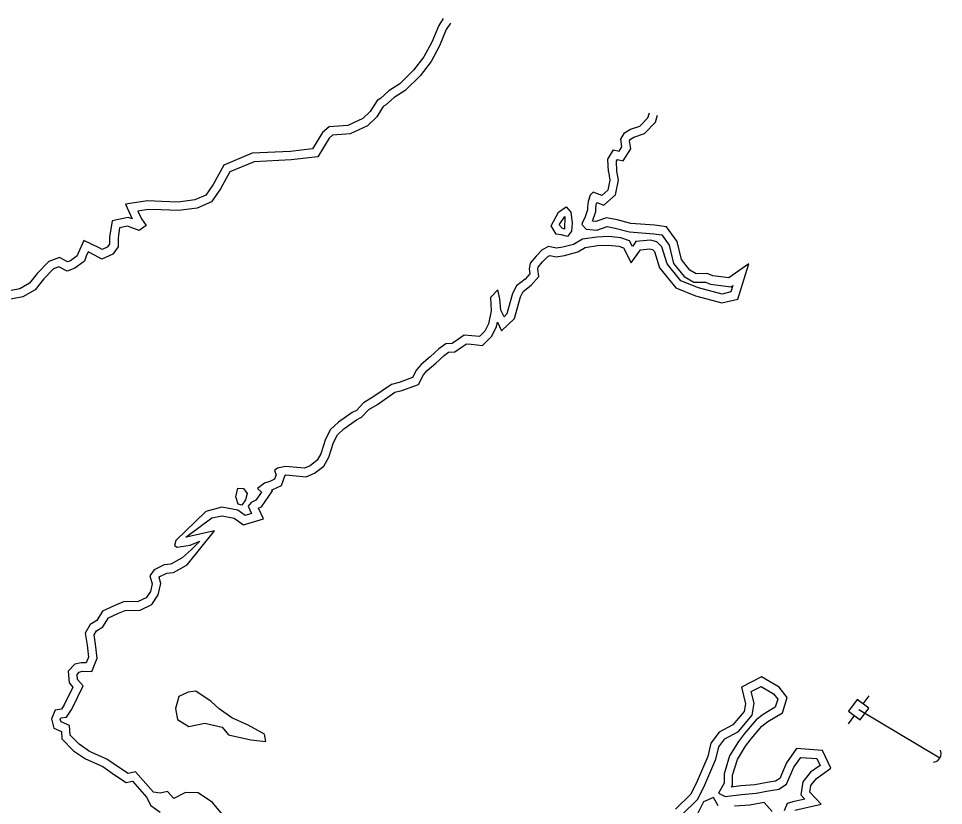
# Model space of a CAD drawing. Extents: x 2160437 to 2172832, y 205694 to 212444.
# Drawn here: x 2163106.9 to 2163433.3, y 211333.6 to 211611.3 of the extents above; entities that cross this region are included whole.
import ezdxf

# ---------------------------------------------------------------- set-up
doc = ezdxf.new("R2010")
doc.units = 0
for name, color, linetype in [('Default', 7, 'Continuous'), ('RD_EX_H2O', 7, 'Continuous'), ('RD_EX_UT', 7, 'Continuous'), ('RD_EX_UT_Guy', 7, 'Continuous'), ('RD_EX_UT_GuyWire', 7, 'Continuous'), ('RD_EX_VEG_ShrubLine', 7, 'Continuous')]:
    doc.layers.add(name, color=color, linetype=linetype)

# ---------------------------------------------------------------- blocks, each defined once
blk = doc.blocks.new('GW')
at = {"layer": 'Default'}
for points in [[(0.0202, 0.0405), (0.0091, 0.0303)], [(0.008, -0.0285), (0.0202, -0.0407)]]:
    blk.add_lwpolyline(points, dxfattribs=at)
blk.add_arc((0.0545, 0), 0.0546, 146.3131, 211.4651, dxfattribs=at)
blk = doc.blocks.new('PP')
at = {"layer": 'RD_EX_UT'}
for p, q in [((2.49, 2.51), (-2.51, 2.51)), ((-2.51, 2.51), (-2.51, -2.49)), ((2.49, -2.49), (2.49, 2.51)), ((-5.94, -0.05), (-2.47, -0.05)), ((-2.51, -2.49), (2.49, -2.49)), ((2.42, -0.05), (6.06, -0.05))]:
    blk.add_line(p, q, dxfattribs=at)

msp = doc.modelspace()

# ---------------------------------------------------------------- linework, layer by layer
at = {"layer": 'RD_EX_H2O'}
for points in [[(2163259.32, 211609.62), (2163257.85, 211607.4), (2163255.47, 211601.62), (2163252.46, 211596.06), (2163248.58, 211591.07), (2163243.38, 211585.83), (2163239.42, 211583.39), (2163236.4, 211580.65), (2163235.59, 211580.17), (2163233.35, 211576.61), (2163230.09, 211573.44), (2163223.9, 211570.55), (2163217.73, 211570.17), (2163216.48, 211569.11), (2163212.5, 211562.42), (2163203.06, 211561.4), (2163190.02, 211560.76), (2163181.48, 211557.18), (2163178.15, 211551.17), (2163174.98, 211546.58), (2163169.98, 211544.36), (2163163.3, 211543.49), (2163157.25, 211543.77), (2163152.59, 211543.92), (2163148.98, 211543.36), (2163150.26, 211540.58), (2163151.94, 211538.27), (2163149.47, 211536.49), (2163145.4, 211538), (2163142.56, 211537.4), (2163142.04, 211533.92), (2163142.04, 211530.68), (2163140.15, 211528.16), (2163136.3, 211526.39), (2163133.94, 211527.68), (2163131.43, 211528.91), (2163130.76, 211527.41), (2163130.16, 211525.64), (2163127.54, 211523.8), (2163126.79, 211523.18), (2163123.99, 211522.14), (2163121.08, 211523.67), (2163119.22, 211523), (2163115.76, 211519.38), (2163112.79, 211515.54), (2163108.4, 211513.05), (2163104.14, 211512.24)], [(2163315.06, 211557.34), (2163314.89, 211561.68), (2163316.82, 211564.96), (2163318.88, 211564.46), (2163319.86, 211566), (2163319.44, 211568.71), (2163320.71, 211570.9), (2163322.84, 211572.18), (2163326.14, 211573.29), (2163329.02, 211576.26), (2163329.56, 211578.01)], [(2163315.06, 211557.34), (2163315.6, 211554.23), (2163314.86, 211550.66), (2163312.81, 211548.88), (2163309.71, 211550.01), (2163308.66, 211548.98), (2163307.97, 211546.76), (2163307.7, 211544.79), (2163307.65, 211543.73), (2163306.72, 211540.97), (2163305.98, 211539.44), (2163305.75, 211538.64), (2163307.18, 211536.99), (2163311, 211536.55), (2163314.69, 211537.85), (2163317.46, 211537.34), (2163322.5, 211536.01), (2163331.14, 211535.35), (2163333.91, 211534.97), (2163336.55, 211531.34), (2163338.1, 211524.84), (2163341.87, 211520.23), (2163345.18, 211518.22), (2163349.35, 211518.29), (2163351.1, 211517.52), (2163358.43, 211516.61), (2163359.04, 211517.05), (2163358.34, 211514.79), (2163355.19, 211514.03), (2163346.82, 211516.24), (2163340.69, 211518.78), (2163335.85, 211524.76), (2163333.96, 211530.75), (2163332.18, 211532.44), (2163329.92, 211533.02), (2163324.7, 211532.58), (2163323.52, 211530.88), (2163322.53, 211532.82), (2163319.43, 211533.95), (2163315.17, 211534.34), (2163310.96, 211534.17), (2163305.9, 211533.42), (2163302.72, 211531.53)], [(2163302.72, 211531.53), (2163298.99, 211530.55), (2163296.75, 211530.23), (2163293.88, 211530.78), (2163291.75, 211529.63), (2163289.57, 211527.42), (2163287.5, 211524.92), (2163287.05, 211522.96), (2163287.33, 211521.16), (2163285.75, 211519.34), (2163282.65, 211516.94), (2163281.21, 211514.23), (2163279.28, 211507.05), (2163278.25, 211506.07), (2163277.11, 211508.37), (2163276.73, 211512.38), (2163276.09, 211515.53), (2163273.45, 211512.81), (2163273.64, 211508.11), (2163272.72, 211503.61), (2163271.44, 211501), (2163269.52, 211499.09), (2163266.88, 211499.36), (2163264.17, 211499.6), (2163261.82, 211497.95), (2163259.9, 211496.58), (2163257.7, 211496.48), (2163255.2, 211494.77), (2163252.19, 211491.91), (2163248.94, 211489.16), (2163247.38, 211487.27), (2163245.91, 211484.63), (2163241.23, 211482.87), (2163238.47, 211482.18), (2163231.91, 211477.65), (2163228.62, 211475.64), (2163226.14, 211473.02), (2163224.66, 211472.24), (2163219.81, 211468.88), (2163216.96, 211466.24), (2163215.28, 211462.85), (2163213.61, 211457.72), (2163212.34, 211455.41), (2163209.76, 211453.5), (2163207.86, 211452.6), (2163201.09, 211453.27), (2163198.27, 211452.6), (2163197.25, 211451.79), (2163197.86, 211450.32), (2163197.27, 211448.72), (2163195.52, 211447.88), (2163193.71, 211447.31), (2163191.22, 211445.48), (2163192.58, 211444.21), (2163190.65, 211441.35), (2163189.04, 211440.57), (2163187.93, 211439.26), (2163189.15, 211436.62), (2163186.86, 211435.9), (2163184.27, 211437.77), (2163178.6, 211438.91), (2163172.98, 211437.32)], [(2163172.98, 211437.32), (2163162.42, 211427.14), (2163161.88, 211425.4), (2163162.82, 211424.81), (2163167.5, 211425.49), (2163170.82, 211426.89), (2163167.82, 211423.79), (2163164.61, 211421.01), (2163160.69, 211418.8), (2163158.3, 211418.54), (2163154.75, 211416.75), (2163153.23, 211414.67), (2163154, 211411.81), (2163153.42, 211409.14), (2163151.88, 211406.89), (2163149.07, 211405.55), (2163143.92, 211405.44), (2163140.92, 211404.19), (2163136.55, 211402.18), (2163134.47, 211398.84), (2163132.18, 211397.46), (2163130.41, 211394.41), (2163131.1, 211390.15), (2163131.53, 211386), (2163130.75, 211383.95), (2163128.95, 211383.97), (2163126.8, 211383.43), (2163124.41, 211381.01), (2163124.79, 211376.88), (2163126.09, 211375.35), (2163123.02, 211369.1), (2163122.06, 211367.61), (2163119.77, 211367.31), (2163118.46, 211364.23), (2163119.38, 211360.89), (2163122.01, 211359.78), (2163122.2, 211357.12), (2163126.32, 211352.89), (2163130.53, 211350.07), (2163136.59, 211347.39), (2163140.79, 211344.44), (2163144.92, 211341.71), (2163147.1, 211342.18), (2163152, 211336.6), (2163153.58, 211333.68), (2163156.85, 211331.33)], [(2163340.99, 211330.35), (2163346.62, 211335.89), (2163349.09, 211340.91), (2163353.04, 211349.95), (2163354.06, 211354.29), (2163356.18, 211357.18), (2163360.95, 211359.68), (2163365.85, 211365.48), (2163366.47, 211369.7), (2163365.47, 211373.8), (2163369.01, 211375.58), (2163373.35, 211373.06), (2163374.84, 211371.14), (2163373.94, 211368.3), (2163369.67, 211365.7), (2163367.21, 211363.8), (2163363.13, 211359.07), (2163360.98, 211356.25), (2163357.86, 211351.1), (2163355.9, 211344.78), (2163355.88, 211341.49), (2163353.91, 211337.99), (2163356.27, 211336.83), (2163362.1, 211337.54), (2163367.2, 211337.97), (2163371.63, 211338.77), (2163375.21, 211339.4), (2163377.9, 211341.14), (2163380.56, 211347.15), (2163382.98, 211350.57), (2163388.69, 211350.2), (2163389.83, 211347.78), (2163386.41, 211345.34), (2163383.72, 211341.98), (2163382.95, 211337.4), (2163384.37, 211335.87), (2163380.17, 211334.92), (2163378.19, 211334.36), (2163377.06, 211331.69)], [(2163353.85, 211333.53), (2163352.19, 211336.42), (2163348.66, 211334.93), (2163345.85, 211329.28)], [(2163372.92, 211331.54), (2163370.1, 211334.65), (2163365.04, 211333.78), (2163359.54, 211333.4)]]:
    msp.add_lwpolyline(points, dxfattribs=at)
for points in [[(2163296.62, 211535.2), (2163294.91, 211538.11), (2163297.41, 211542.94), (2163300.17, 211544.83), (2163301.87, 211543), (2163302.3, 211539.09), (2163302.04, 211536.21), (2163300.68, 211534.36), (2163298.42, 211534.94)], [(2163184.39, 211439.93), (2163183.63, 211442.55), (2163184.25, 211445.57), (2163186.31, 211445.49), (2163187.53, 211443.64), (2163186.97, 211441.43), (2163185.73, 211439.58)]]:
    msp.add_lwpolyline(points, close=True, dxfattribs=at)
at = {"layer": 'RD_EX_UT_Guy'}
msp.add_lwpolyline([(2163432.09, 211350.38), (2163403.42, 211367.42)], dxfattribs=at)
at = {"layer": 'RD_EX_VEG_ShrubLine'}
for points in [[(2163256.81, 211611.27), (2163255.19, 211608.81), (2163252.76, 211602.91), (2163249.94, 211597.71), (2163246.32, 211593.06), (2163241.5, 211588.2), (2163237.61, 211585.8), (2163234.61, 211583.08), (2163233.44, 211582.38), (2163231.01, 211578.51), (2163228.37, 211575.95), (2163223.15, 211573.51), (2163216.55, 211573.1), (2163214.16, 211571.07), (2163210.69, 211565.24), (2163202.82, 211564.39), (2163189.34, 211563.74), (2163179.35, 211559.54), (2163175.6, 211552.75), (2163172.99, 211548.98), (2163169.16, 211547.28), (2163163.17, 211546.5), (2163157.37, 211546.77), (2163152.4, 211546.93), (2163144.6, 211545.72), (2163146.94, 211540.63), (2163145.63, 211541.11), (2163139.91, 211539.91), (2163139.04, 211534.14), (2163139.04, 211531.68), (2163138.2, 211530.57), (2163136.42, 211529.75), (2163135.32, 211530.34), (2163129.95, 211532.98), (2163127.97, 211528.5), (2163127.63, 211527.53), (2163125.73, 211526.19), (2163125.27, 211525.81), (2163124.2, 211525.42), (2163121.3, 211526.94), (2163117.54, 211525.58), (2163113.48, 211521.34), (2163110.79, 211517.85), (2163107.35, 211515.91), (2163104.28, 211515.32)], [(2163178.81, 211330.53), (2163175.33, 211334.72), (2163170.29, 211338.09), (2163165.85, 211338.2), (2163161.73, 211336.07), (2163159.45, 211338.52), (2163156.89, 211337.97), (2163154.48, 211338.32), (2163148.2, 211345.49), (2163145.52, 211344.91), (2163142.48, 211346.92), (2163138.07, 211350.01), (2163131.98, 211352.71), (2163128.25, 211355.21), (2163125.12, 211358.43), (2163124.86, 211361.83), (2163121.89, 211363.09), (2163121.63, 211364.02), (2163121.86, 211364.56), (2163123.83, 211364.82), (2163125.64, 211367.62), (2163129.65, 211375.79), (2163127.69, 211378.1), (2163127.52, 211379.9), (2163128.34, 211380.72), (2163129.31, 211380.97), (2163132.8, 211380.94), (2163134.59, 211385.6), (2163134.07, 211390.55), (2163133.54, 211393.83), (2163134.39, 211395.29), (2163136.64, 211396.65), (2163138.62, 211399.83), (2163142.12, 211401.45), (2163144.55, 211402.45), (2163149.78, 211402.57), (2163153.9, 211404.52), (2163156.22, 211407.93), (2163157.09, 211411.89), (2163156.5, 211414.06), (2163156.75, 211414.4), (2163159.17, 211415.61), (2163161.63, 211415.88), (2163166.35, 211418.55), (2163175.99, 211430.53), (2163166.68, 211428.4), (2163165.9, 211428.29), (2163175.06, 211435.16), (2163178.72, 211435.82), (2163183.04, 211434.96), (2163186.32, 211432.59), (2163193.31, 211434.78), (2163191.6, 211438.48), (2163192.69, 211439.01), (2163196.5, 211444.66), (2163196.19, 211444.95), (2163196.63, 211445.09), (2163199.67, 211446.54), (2163201, 211450.16), (2163201.29, 211450.23), (2163208.39, 211449.53), (2163211.3, 211450.91), (2163214.66, 211453.39), (2163216.37, 211456.53), (2163218.07, 211461.71), (2163219.41, 211464.41), (2163221.69, 211466.53), (2163226.22, 211469.67), (2163227.98, 211470.59), (2163230.53, 211473.28), (2163233.55, 211475.14), (2163239.73, 211479.4), (2163242.13, 211480), (2163248, 211482.21), (2163249.87, 211485.57), (2163251.08, 211487.04), (2163254.2, 211489.68), (2163257.1, 211492.43), (2163258.69, 211493.53), (2163260.92, 211493.63), (2163263.56, 211495.5), (2163265, 211496.52), (2163266.6, 211496.38), (2163270.63, 211495.96), (2163273.92, 211499.22), (2163275.58, 211502.63), (2163275.88, 211504.09), (2163277.36, 211501.09), (2163281.96, 211505.46), (2163284.01, 211513.12), (2163285, 211514.97), (2163287.82, 211517.15), (2163290.51, 211520.24), (2163290.11, 211522.85), (2163290.27, 211523.55), (2163291.8, 211525.41), (2163293.57, 211527.2), (2163294.36, 211527.63), (2163296.68, 211527.19), (2163299.59, 211527.61), (2163304.25, 211528.96), (2163306.92, 211530.54), (2163311.24, 211531.18), (2163315.1, 211531.34), (2163318.77, 211531), (2163320.4, 211530.41), (2163323.15, 211525.05), (2163326.36, 211529.71), (2163329.67, 211529.99), (2163330.68, 211529.73), (2163331.33, 211529.11), (2163333.16, 211523.31), (2163338.84, 211516.3), (2163345.86, 211513.39), (2163355.15, 211510.94), (2163360.7, 211512.27), (2163364.58, 211524.76), (2163357.63, 211519.73), (2163351.91, 211520.44), (2163349.96, 211521.31), (2163346, 211521.24), (2163343.87, 211522.53), (2163340.86, 211526.2), (2163339.33, 211532.62), (2163335.58, 211537.76), (2163331.46, 211538.34), (2163323, 211538.98), (2163318.12, 211540.27), (2163314.45, 211540.95), (2163310.65, 211539.61), (2163309.47, 211539.75), (2163309.51, 211539.83), (2163310.63, 211543.18), (2163310.69, 211544.51), (2163310.91, 211546.11), (2163310.98, 211546.35), (2163313.44, 211545.45), (2163317.59, 211549.06), (2163318.65, 211554.18), (2163318.06, 211557.47), (2163317.92, 211560.92), (2163318.28, 211561.52), (2163320.26, 211561.05), (2163323, 211565.35), (2163322.57, 211568.12), (2163322.92, 211568.73), (2163324.1, 211569.44), (2163327.79, 211570.68), (2163331.68, 211574.7), (2163332.42, 211577.13)], [(2163380.91, 211332.01), (2163390.11, 211334.1), (2163386.15, 211338.36), (2163386.55, 211340.71), (2163388.49, 211343.14), (2163393.61, 211346.79), (2163390.65, 211353.08), (2163381.5, 211353.68), (2163377.94, 211348.64), (2163375.52, 211343.17), (2163374.09, 211342.25), (2163371.1, 211341.72), (2163366.81, 211340.95), (2163361.79, 211340.52), (2163358.55, 211340.13), (2163358.88, 211340.7), (2163358.9, 211344.32), (2163360.62, 211349.86), (2163363.47, 211354.56), (2163365.47, 211357.18), (2163369.28, 211361.61), (2163371.37, 211363.23), (2163376.46, 211366.33), (2163378.17, 211371.74), (2163375.36, 211375.36), (2163369.12, 211378.99), (2163361.99, 211375.41), (2163363.41, 211369.55), (2163363.01, 211366.76), (2163359.04, 211362.07), (2163354.17, 211359.51), (2163351.28, 211355.57), (2163350.2, 211350.89), (2163346.37, 211342.17), (2163344.16, 211337.67), (2163338.74, 211332.34)]]:
    msp.add_lwpolyline(points, dxfattribs=at)
for points in [[(2163299.7, 211541.45), (2163299.61, 211536.93), (2163298.81, 211537.29), (2163297.67, 211538.51)], [(2163169.5, 211373.94), (2163166.75, 211373.66), (2163163.48, 211372.11), (2163162.23, 211367.81), (2163162.95, 211364.02), (2163166.94, 211361.53), (2163172.6, 211362.67), (2163178.8, 211361.25), (2163180.96, 211358.55), (2163188.89, 211356.83), (2163194.22, 211356.15), (2163193.66, 211358.79), (2163187.94, 211361.99), (2163182.18, 211364.54), (2163177.71, 211367.72), (2163174.87, 211370.36)]]:
    msp.add_lwpolyline(points, close=True, dxfattribs=at)

# ---------------------------------------------------------------- block references
at = {"layer": 'RD_EX_UT', "xscale": 1.0199999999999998, "yscale": 1.0199999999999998, "rotation": -126.63733200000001}
msp.add_blockref('PP', (2163403.42, 211367.42), dxfattribs=at)
at = {"layer": 'RD_EX_UT_GuyWire', "xscale": 59.99999999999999, "yscale": 60, "rotation": 149.261958}
msp.add_blockref('GW', (2163432.09, 211350.38), dxfattribs=at)

doc.saveas('drawing.dxf')
